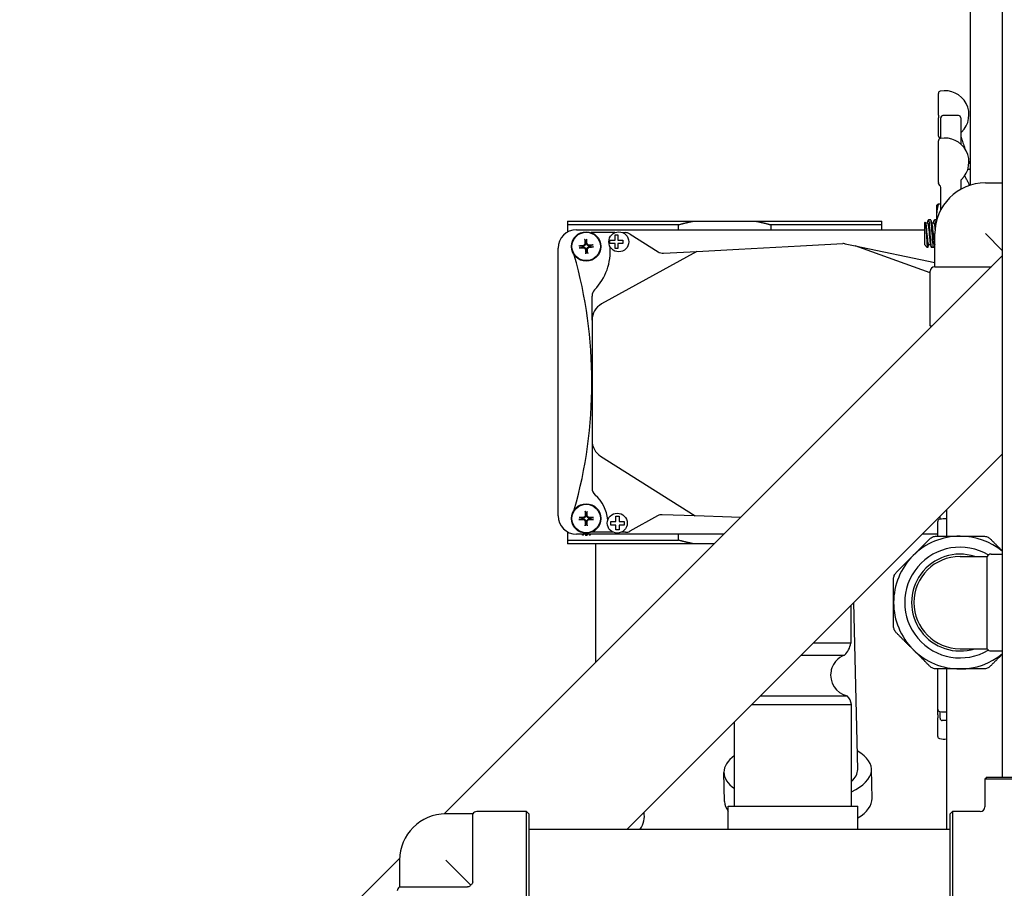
# Model space of a CAD drawing. Header units: inches. Extents: x 18 to 846, y -44 to 561.
# Tile 314 of 637: x 327 to 341, y 486 to 498. Entities that reach past the tile are written whole.
import ezdxf

# ---------------------------------------------------------------- set-up
doc = ezdxf.new("R2010")
doc.units = ezdxf.units.IN
doc.header["$LTSCALE"] = 24
doc.header["$MEASUREMENT"] = 0
doc.layers.add('Dimension (ANSI)', color=7, linetype='Continuous', lineweight=25)
doc.layers.add('Visible (ANSI)', color=7, linetype='Continuous', lineweight=30)
doc.styles.add('Note Text (ANSI)', font='tahoma.ttf')
doc.dimstyles.new('SB Fraction-16 (ANSI)', dxfattribs={"dimscale": 24, "dimtxt": 0.125, "dimasz": 0.098425, "dimexe": 0.125, "dimexo": 0.0625, "dimgap": 0.031496, "dimtad": 0, "dimtih": 1, "dimtoh": 1, "dimdec": 4, "dimrnd": 1e-08, "dimzin": 0, "dimdsep": 46, "dimlunit": 5, "dimtxsty": 'Note Text (ANSI)', "dimcen": 0.09, "dimdle": 0.393701, "dimclrd": 256, "dimclre": 256, "dimclrt": 256, "dimadec": 0, "dimazin": 3, "dimtfac": 0.96, "dimtofl": 0, "dimtmove": 0, "dimatfit": 3, "dimfxl": 1, "dimfrac": 2, "dimtolj": 1, "dimtzin": 12, "dimlwd": -1, "dimlwe": -1, "dimarcsym": 0})

# ---------------------------------------------------------------- blocks, each defined once
blk = doc.blocks.new('*D18')
at = {"layer": 'Defpoints', "color": 0, "transparency": 16777216}
for p in [(349.678, 522.087), (260.86, 408.087), (349.678, 408.087)]:
    blk.add_point(p, dxfattribs=at)
at = {"layer": 'Dimension (ANSI)', "transparency": 16777216}
for p, q in [((348.178, 522.087), (257.86, 522.087)), ((260.86, 519.724), (260.86, 464.348)), ((260.86, 410.449), (260.86, 459.826)), ((348.178, 408.087), (257.86, 408.087))]:
    blk.add_line(p, q, dxfattribs=at)
for points in [[(260.466, 519.724), (261.253, 519.724), (260.86, 522.087)], [(260.466, 410.449), (261.253, 410.449), (260.86, 408.087)]]:
    blk.add_solid(points, dxfattribs=at)
at = {"layer": 'Dimension (ANSI)', "transparency": 16777216, "insert": (257.76, 463.592), "char_height": 3, "attachment_point": 1, "style": 'Note Text (ANSI)'}
blk.add_mtext('\\A1;114', dxfattribs=at)

msp = doc.modelspace()

# ---------------------------------------------------------------- linework, layer by layer
at = {"layer": 'Visible (ANSI)'}
for p, q in [((340.58939, 508.01595), (340.58939, 487.40118)), ((340.15189, 498.64094), (340.15189, 495.42059)), ((339.72314, 496.3736), (339.72314, 496.66645)), ((339.72314, 496.3736), (339.72314, 496.33503)), ((339.72314, 496.08806), (339.72314, 496.33503)), ((339.75439, 496.0565), (339.75439, 496.33469)), ((339.99564, 496.36594), (339.78564, 496.36594)), ((340.02689, 496.33469), (340.02689, 495.98168)), ((339.72314, 495.46162), (339.72314, 496.02467)), ((340.12366, 495.64094), (340.14564, 495.64094)), ((339.72314, 495.46162), (339.72314, 495.45017)), ((339.72314, 495.44629), (339.72314, 495.45017)), ((339.75439, 495.08781), (339.75439, 495.39676)), ((340.02689, 495.4788), (340.02689, 495.3663)), ((340.36189, 495.45344), (340.58939, 495.45344)), ((339.69826, 495.14094), (339.70061, 495.14598)), ((339.69826, 495.14094), (339.69826, 495.00367)), ((339.72531, 495.17111), (339.75439, 495.17111)), ((339.69826, 495.00367), (339.69826, 494.94555)), ((334.69622, 494.93651), (336.41276, 494.93651)), ((336.20143, 494.88651), (334.69622, 494.88651)), ((334.69622, 494.88651), (334.69622, 494.78616)), ((336.20143, 494.81858), (336.20143, 494.88651)), ((336.41276, 494.93651), (337.2401, 494.93651)), ((337.2401, 494.93651), (338.95663, 494.93651)), ((338.95663, 494.88651), (337.45143, 494.88651)), ((337.45143, 494.88651), (337.45143, 494.81858)), ((338.95663, 494.81858), (338.95663, 494.88651)), ((339.53576, 494.9129), (339.54395, 494.92177)), ((339.53576, 494.9129), (339.53576, 494.61902)), ((339.54877, 494.91178), (339.57743, 494.91178)), ((339.6191, 494.95344), (339.58821, 494.95344)), ((339.6321, 494.91178), (339.66076, 494.91178)), ((339.69826, 494.95344), (339.67154, 494.95344)), ((334.81936, 494.81858), (339.53576, 494.81858)), ((335.34167, 494.78026), (335.01958, 494.78026)), ((335.34501, 494.7496), (335.38026, 494.7496)), ((335.34501, 494.71318), (335.34501, 494.7496)), ((335.34501, 494.6772), (335.34501, 494.71318)), ((335.38026, 494.7496), (335.38026, 494.72923)), ((335.38026, 494.72923), (335.38026, 494.6772)), ((335.44365, 494.78026), (335.47824, 494.78026)), ((335.54502, 494.76093), (335.92529, 494.52058)), ((339.67439, 494.31844), (339.67439, 494.76594)), ((340.36189, 494.76594), (340.58939, 494.53844)), ((334.56936, 490.94358), (334.56936, 494.56858)), ((334.9034, 494.59425), (334.89883, 494.59419)), ((334.89968, 494.58323), (334.90421, 494.58388)), ((334.9419, 494.64451), (334.94255, 494.63999)), ((334.95291, 494.64079), (334.95286, 494.64537)), ((335.00318, 494.60229), (334.99865, 494.60164)), ((334.99946, 494.59128), (335.00403, 494.59133)), ((335.26946, 494.63439), (335.26946, 494.6772)), ((335.26946, 494.6772), (335.32094, 494.6772)), ((335.32062, 494.63439), (335.26946, 494.63439)), ((335.34501, 494.63439), (335.32062, 494.63439)), ((335.32094, 494.6772), (335.34501, 494.6772)), ((335.34501, 494.59735), (335.34501, 494.63439)), ((335.34501, 494.56262), (335.34501, 494.59735)), ((335.38026, 494.56262), (335.34501, 494.56262)), ((335.38026, 494.6772), (335.44715, 494.6772)), ((335.38026, 494.63439), (335.38026, 494.58129)), ((335.44715, 494.63439), (335.38026, 494.63439)), ((335.38026, 494.58129), (335.38026, 494.56262)), ((335.44715, 494.6772), (335.44715, 494.63439)), ((337.02078, 494.55591), (337.85652, 494.60046)), ((337.85652, 494.60046), (338.42862, 494.63096)), ((338.4606, 494.62855), (338.59536, 494.60066)), ((338.59536, 494.60066), (339.67439, 494.37734)), ((339.61189, 494.23544), (338.59536, 494.60066)), ((339.53617, 494.61855), (339.57323, 494.57844)), ((339.57323, 494.57844), (339.57323, 494.58778)), ((339.57743, 494.57844), (339.57323, 494.57844)), ((339.5882, 494.62011), (339.61687, 494.62011)), ((339.66076, 494.57844), (339.62987, 494.57844)), ((339.67154, 494.62011), (339.67439, 494.62011)), ((333.02572, 486.90078), (340.58939, 494.46445)), ((334.94994, 494.54474), (334.95, 494.54016)), ((334.96096, 494.54101), (334.96031, 494.54554)), ((336.449, 494.52543), (335.15982, 493.81261)), ((335.99873, 494.50142), (336.449, 494.52543)), ((336.449, 494.52543), (337.02078, 494.55591)), ((339.67439, 494.31844), (340.44338, 494.31844)), ((339.61189, 493.51594), (339.61189, 494.25594)), ((335.03079, 493.59383), (335.03079, 493.9197)), ((335.03079, 493.59383), (335.03079, 491.96168)), ((339.61189, 493.51594), (339.64088, 493.51594)), ((339.62639, 493.50144), (339.61189, 493.51594)), ((335.03079, 491.96168), (335.03079, 491.31646)), ((335.50813, 486.69618), (340.58939, 491.77744)), ((335.14722, 491.75035), (336.42724, 490.94133)), ((339.83689, 490.66594), (339.83689, 491.02494)), ((334.899, 490.90046), (334.90357, 490.90068)), ((334.90376, 490.91107), (334.8992, 490.91145)), ((334.94537, 490.85735), (334.94499, 490.85279)), ((334.94688, 490.95744), (334.94709, 490.95287)), ((334.95598, 490.85259), (334.95577, 490.85716)), ((334.95749, 490.95268), (334.95787, 490.95724)), ((334.9991, 490.89896), (335.00366, 490.89857)), ((335.00385, 490.90957), (334.99928, 490.90935)), ((335.28333, 490.86559), (335.30071, 490.86559)), ((335.28333, 490.81622), (335.28333, 490.86559)), ((335.30071, 490.86559), (335.35303, 490.86559)), ((335.35303, 490.93878), (335.39729, 490.93878)), ((335.35303, 490.91529), (335.35303, 490.93878)), ((335.35303, 490.86559), (335.35303, 490.91529)), ((335.39729, 490.93878), (335.39729, 490.91342)), ((335.39729, 490.91342), (335.39729, 490.86559)), ((335.39729, 490.86559), (335.44359, 490.86559)), ((335.44359, 490.86559), (335.46793, 490.86559)), ((335.46793, 490.86559), (335.46793, 490.81622)), ((335.91825, 490.94105), (335.54266, 490.73337)), ((336.42724, 490.94133), (335.98302, 490.95658)), ((336.92204, 490.92435), (336.42724, 490.94133)), ((337.04507, 490.92013), (336.92204, 490.92435)), ((339.71439, 490.66594), (339.71439, 490.86371)), ((339.74564, 490.89554), (339.74564, 490.93369)), ((334.69622, 490.72601), (334.69622, 490.61151)), ((336.81853, 490.69358), (334.81936, 490.69358)), ((334.89224, 490.69358), (334.89342, 490.68762)), ((334.91341, 490.68325), (334.9209, 490.69358)), ((334.93725, 490.69358), (334.94325, 490.68016)), ((334.96371, 490.68035), (334.96934, 490.69358)), ((334.98627, 490.69358), (334.99349, 490.68398)), ((335.0134, 490.68871), (335.01427, 490.69358)), ((335.32116, 490.71776), (335.02026, 490.71776)), ((335.302, 490.81622), (335.28333, 490.81622)), ((335.35303, 490.81622), (335.302, 490.81622)), ((335.35303, 490.77024), (335.35303, 490.81622)), ((335.35303, 490.74984), (335.35303, 490.77024)), ((335.39729, 490.74984), (335.35303, 490.74984)), ((335.4423, 490.81622), (335.39729, 490.81622)), ((335.39729, 490.81622), (335.39729, 490.7721)), ((335.39729, 490.7721), (335.39729, 490.74984)), ((335.48217, 490.71776), (335.42314, 490.71776)), ((335.46793, 490.81622), (335.4423, 490.81622)), ((336.20143, 490.61151), (336.20143, 490.69358)), ((339.71439, 490.69358), (339.50553, 490.69358)), ((334.69622, 490.61151), (336.20143, 490.61151)), ((336.41276, 490.56151), (334.69622, 490.56151)), ((335.07643, 490.56151), (335.07643, 488.95149)), ((336.68645, 490.56151), (336.41276, 490.56151)), ((340.01689, 490.39094), (340.38226, 490.39094)), ((340.38226, 489.14094), (340.38226, 490.39094)), ((340.43639, 490.42219), (340.58939, 490.42219)), ((338.62995, 487.50226), (338.57901, 489.76707)), ((338.53493, 489.72298), (338.53493, 489.2147)), ((338.53493, 489.2147), (338.02665, 489.2147)), ((340.01689, 489.14094), (340.38226, 489.14094)), ((340.43639, 489.10969), (340.58939, 489.10969)), ((337.86693, 489.05499), (338.45127, 489.05499)), ((339.71439, 488.32045), (339.71439, 488.86594)), ((339.83689, 486.69618), (339.83689, 488.86594)), ((337.31143, 488.49948), (338.48774, 488.49948)), ((337.19415, 488.3822), (338.54443, 488.3822)), ((338.54443, 487.0072), (338.54443, 488.3822)), ((339.71439, 488.24273), (339.71439, 488.32045)), ((339.71439, 488.24273), (339.71439, 488.20448)), ((339.71439, 487.9527), (339.71439, 488.20448)), ((339.74564, 488.19719), (339.74564, 488.28862)), ((339.83689, 488.16594), (339.77689, 488.16594)), ((336.96243, 487.0072), (336.96243, 488.15048)), ((338.82627, 487.11218), (338.8174, 487.50648)), ((336.82678, 487.06721), (336.81791, 487.46151)), ((340.38439, 487.40118), (340.35314, 487.36993)), ((341.66564, 487.36993), (340.35314, 487.36993)), ((340.35314, 487.36993), (340.35314, 486.99493)), ((340.38439, 487.40118), (341.63439, 487.40118)), ((336.87593, 487.0072), (338.63093, 487.0072)), ((336.87593, 486.69618), (336.87593, 487.0072)), ((338.63093, 486.69618), (338.63093, 487.0072)), ((333.4135, 486.90118), (333.04813, 486.90118)), ((333.4135, 485.97976), (333.4135, 486.90118)), ((334.14188, 486.93243), (333.46763, 486.93243)), ((334.14188, 485.61993), (334.14188, 486.93243)), ((334.17313, 486.90118), (334.14188, 486.93243)), ((334.17313, 486.90118), (334.17313, 485.65118)), ((339.88439, 486.90118), (339.91564, 486.93243)), ((339.88439, 485.65118), (339.88439, 486.90118)), ((339.91564, 486.93243), (339.91564, 485.61993)), ((340.29064, 486.93243), (339.91564, 486.93243)), ((334.17313, 486.69618), (339.88439, 486.69618)), ((328.99469, 482.86974), (332.42353, 486.29859)), ((332.42313, 486.27618), (332.42313, 485.91081)), ((333.38751, 485.9368), (333.04813, 486.27618)), ((332.42313, 485.91081), (333.34455, 485.91081))]:
    msp.add_line(p, q, dxfattribs=at)
for centre, radius in [((334.95143, 494.59276), 0.1995), ((334.95143, 494.59276), 0.19267), ((335.39266, 494.65526), 0.135), ((334.95143, 490.90501), 0.1995), ((334.95143, 490.90501), 0.19267), ((335.37215, 490.84276), 0.135)]:
    msp.add_circle(centre, radius, dxfattribs=at)
for centre, radius, start, end in [((339.75439, 496.66645), 0.03125, 101.536959, 180), ((339.81314, 496.37863), 0.325, 313.449842, 101.536959), ((339.78564, 496.33469), 0.03125, 90, 180), ((339.99564, 496.33469), 0.03125, 0, 90), ((339.75439, 496.08806), 0.03125, 180, 240), ((339.75439, 496.02467), 0.03125, 101.536959, 180), ((339.72314, 496.03394), 0.03125, 42.056698, 60), ((339.81314, 495.73686), 0.325, 313.449842, 101.536959), ((340.05814, 496.12), 0.03125, 133.449842, 180), ((340.14564, 495.60969), 0.03125, 78.463041, 90), ((340.05814, 495.47823), 0.03125, 133.449842, 180), ((340.36189, 494.76594), 0.6875, 90, 180), ((339.75439, 495.44629), 0.03125, 180, 240), ((339.72314, 495.39216), 0.03125, 0, 60), ((334.81936, 494.56858), 0.25, 90, 180), ((335.47824, 494.65526), 0.125, 57.705708, 90), ((334.95143, 494.59276), 0.05262, 178.443172, 190.435815), ((334.95143, 494.59276), 0.05262, 88.443172, 100.435815), ((334.95143, 494.59276), 0.05262, 358.443172, 10.435815), ((334.53006, 494.52712), 0.74706, 315.850471, 4.829668), ((328.67306, 492.74844), 6.35616, 344.248423, 15.765119), ((334.95143, 494.59276), 0.05262, 268.443172, 280.435815), ((335.99208, 494.62625), 0.125, 237.705708, 273.051563), ((339.67439, 494.25594), 0.0625, 90, 180), ((335.15579, 493.9197), 0.125, 135.850471, 180), ((335.28079, 493.59383), 0.25, 118.939308, 180), ((335.28079, 491.96168), 0.25, 180, 237.705708), ((335.15579, 491.31646), 0.125, 180, 228.648384), ((334.73448, 490.83776), 0.51269, 5.560313, 48.648384), ((334.81936, 490.94358), 0.25, 180, 270), ((334.95143, 490.90501), 0.05262, 172.971296, 184.96394), ((334.95143, 490.90501), 0.05262, 262.971296, 274.96394), ((334.95143, 490.90501), 0.05262, 82.971296, 94.96394), ((334.95143, 490.90501), 0.05262, 352.971296, 4.96394), ((335.97873, 490.83165), 0.125, 88.034232, 118.939308), ((339.74564, 490.86371), 0.03125, 101.536959, 180), ((339.80439, 490.57589), 0.325, 84.260829, 101.536959), ((335.48217, 490.84276), 0.125, 270, 298.939308), ((334.95143, 490.90501), 0.225, 255.060361, 260.272397), ((334.95143, 490.90501), 0.225, 267.917504, 273.129539), ((334.95143, 490.90501), 0.225, 280.774647, 285.986682), ((340.01689, 489.76594), 0.9, 90, 135), ((340.01689, 489.76594), 0.9, 50.497621, 90), ((340.01689, 489.76594), 0.75, 59.268041, 300.731959), ((340.01689, 489.76594), 0.9, 135, 180), ((340.01689, 489.76594), 0.65625, 72.24721, 287.75279), ((340.01689, 489.76594), 0.625, 90, 270), ((340.43639, 490.35969), 0.0625, 90, 150), ((340.01689, 489.76594), 0.9, 180, 225), ((338.27973, 489.24661), 0.25719, 311.835096, 352.872203), ((340.01689, 489.76594), 0.9, 225, 270), ((340.43639, 489.17219), 0.0625, 210, 270), ((338.55521, 488.78286), 0.2913, 110.904405, 138.726028), ((340.01689, 489.76594), 0.9, 270, 309.502379), ((338.55521, 488.78286), 0.2913, 168.626957, 256.608024), ((338.36468, 488.36765), 0.18034, 4.625534, 46.968745), ((339.74564, 488.32045), 0.03125, 180, 258.463041), ((339.80439, 488.60827), 0.325, 258.463041, 275.739171), ((339.77689, 488.19719), 0.03125, 180, 270), ((339.74564, 487.9527), 0.03125, 180, 258.463041), ((339.80439, 488.24051), 0.325, 258.463041, 275.739171), ((340.29064, 486.99493), 0.0625, 270, 0), ((333.04813, 486.27618), 0.625, 90, 180), ((333.46763, 486.86993), 0.0625, 90, 150), ((335.41439, 486.87637), 0.325, 326.328209, 8.416009), ((332.45438, 485.85668), 0.0625, 120, 180)]:
    msp.add_arc(centre, radius, start, end, dxfattribs=at)
for centre, major_axis, ratio, start_param, end_param in [((334.95291, 494.56758), (-0.43362, -0.02542), 0.08715574, 4.8227929, 4.93917729), ((334.949, 494.61788), (0.43235, 0.04181), 0.08715574, 4.48560067, 4.60198506), ((334.97654, 494.59519), (0.04181, -0.43235), 0.08715574, 4.48560067, 4.60198506), ((334.92624, 494.59129), (-0.02542, 0.43362), 0.08715574, 4.8227929, 4.93917729), ((334.95386, 494.56765), (-0.43235, -0.04181), 0.08715574, 4.48560067, 4.60198506), ((334.94995, 494.61795), (0.43362, 0.02542), 0.08715574, 4.8227929, 4.93917729), ((334.97661, 494.59424), (0.02542, -0.43362), 0.08715574, 4.8227929, 4.93917729), ((334.92632, 494.59033), (-0.04181, 0.43235), 0.08715574, 4.48560067, 4.60198506), ((334.97666, 490.90504), (0.0004, -0.43436), 0.08715574, 4.48560067, 4.60198506), ((334.92622, 490.90594), (0.01604, 0.43407), 0.08715574, 4.8227929, 4.93917729), ((334.95141, 490.93024), (0.43436, 0.0004), 0.08715574, 4.48560067, 4.60198506), ((334.9505, 490.8798), (-0.43407, 0.01604), 0.08715574, 4.8227929, 4.93917729), ((334.97664, 490.90408), (-0.01604, -0.43407), 0.08715574, 4.8227929, 4.93917729), ((334.9262, 490.90499), (-0.0004, 0.43436), 0.08715574, 4.48560067, 4.60198506), ((334.95236, 490.93023), (0.43407, -0.01604), 0.08715574, 4.8227929, 4.93917729), ((334.95145, 490.87978), (-0.43436, -0.0004), 0.08715574, 4.48560067, 4.60198506), ((337.81765, 487.484), (-0.99975, -0.02248), 0.43282007, 5.72898046, 6.81792223), ((337.81765, 487.484), (0.99975, 0.02248), 0.43282007, 5.51648643, 6.9055538), ((337.81765, 487.484), (0.81229, 0.01827), 0.43282007, 5.81035863, 6.28318531), ((337.82652, 487.0897), (0.99975, 0.02248), 0.43282007, 5.63760885, 6.28318531), ((337.82652, 487.0897), (-0.99975, -0.02248), 0.43282007, 0, 0.30528995), ((337.83096, 486.89255), (0.81229, 0.01827), 0.43282007, 6.0987803, 6.10358179)]:
    msp.add_ellipse(centre, major_axis=major_axis, ratio=ratio, start_param=start_param, end_param=end_param, dxfattribs=at)
for points, knots in [([(340.02689, 496.09124), (340.02689, 496.09116), (340.02689, 496.09108), (340.02689, 496.09093), (340.02689, 496.09086), (340.02689, 496.09078), (340.02689, 496.09078), (340.02689, 496.09077), (340.02689, 496.09077), (340.02689, 496.09076), (340.02689, 496.09076), (340.02689, 496.09072), (340.02689, 496.0907), (340.02689, 496.09046), (340.02689, 496.09029), (340.02689, 496.08988), (340.02689, 496.08965), (340.02689, 496.08844), (340.02689, 496.08748), (340.02691, 496.08605), (340.02691, 496.08567), (340.02692, 496.08508), (340.02692, 496.08491), (340.02693, 496.08458), (340.02694, 496.08442), (340.02694, 496.08415), (340.02695, 496.08405), (340.02695, 496.08389), (340.02695, 496.08384), (340.02696, 496.08374), (340.02696, 496.08369), (340.02696, 496.08359), (340.02697, 496.08355), (340.02697, 496.08346), (340.02697, 496.08343), (340.02698, 496.08334), (340.02698, 496.08329), (340.02699, 496.0831), (340.027, 496.08302), (340.02701, 496.08286), (340.02701, 496.08281), (340.02703, 496.08267), (340.02702, 496.08272), (340.02703, 496.08267), (340.02704, 496.08262), (340.0271, 496.08237), (340.02713, 496.08226), (340.02722, 496.08196), (340.02727, 496.0818), (340.02742, 496.08138), (340.02752, 496.08109), (340.03037, 496.07381), (340.03327, 496.06683), (340.03791, 496.05374), (340.03974, 496.04839), (340.04281, 496.03922), (340.04404, 496.03549), (340.04527, 496.03176)], [0, 0, 0, 0, 0.000580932, 0.000580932, 0.00115142, 0.00115142, 0.001175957, 0.001175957, 0.001200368, 0.001200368, 0.001249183, 0.001249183, 0.001517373, 0.001517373, 0.004165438, 0.004165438, 0.007694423, 0.007694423, 0.022591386, 0.022591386, 0.027722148, 0.027722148, 0.029654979, 0.029654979, 0.031232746, 0.031232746, 0.032025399, 0.032025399, 0.032418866, 0.032418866, 0.032813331, 0.032813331, 0.033206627, 0.033206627, 0.033598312, 0.033598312, 0.034243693, 0.034243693, 0.036673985, 0.036673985, 0.040712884, 0.040712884, 0.054808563, 0.054808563, 0.064961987, 0.064961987, 0.069943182, 0.069943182, 0.073386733, 0.073386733, 0.076996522, 0.076996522, 0.153401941, 0.153401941, 0.200394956, 0.200394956, 0.231590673, 0.231590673, 0.231590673, 0.231590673]), ([(340.04527, 496.03176), (340.05294, 496.00843), (340.06061, 495.9851), (340.07298, 495.94748), (340.07767, 495.93319), (340.08237, 495.9189)], [0.647788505, 0.647788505, 0.647788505, 0.647788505, 0.842765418, 0.842765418, 0.962170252, 0.962170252, 0.962170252, 0.962170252]), ([(340.15033, 495.42008), (340.14521, 495.42949), (340.1401, 495.43889), (340.12732, 495.46235), (340.11967, 495.4764), (340.10435, 495.5045), (340.09669, 495.51855), (340.08579, 495.53853), (340.08255, 495.54446), (340.07932, 495.55038)], [0.704396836, 0.704396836, 0.704396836, 0.704396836, 0.834854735, 0.834854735, 1.029831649, 1.029831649, 1.224808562, 1.224808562, 1.307080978, 1.307080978, 1.307080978, 1.307080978]), ([(340.0269, 495.45862), (340.0269, 495.45862), (340.0269, 495.45859), (340.0269, 495.45842), (340.02689, 495.45817), (340.02689, 495.45741), (340.02689, 495.45685), (340.02689, 495.45597), (340.02689, 495.45565), (340.02689, 495.4551), (340.02689, 495.45486), (340.02689, 495.45455), (340.02689, 495.45446), (340.02689, 495.45431), (340.02689, 495.45424), (340.02689, 495.45419), (340.02689, 495.45418), (340.02689, 495.45418), (340.02689, 495.45418), (340.02689, 495.45418)], [0.2757128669, 0.2757128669, 0.2757128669, 0.2757128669, 0.2765682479, 0.2765682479, 0.2800026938, 0.2800026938, 0.2867652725, 0.2867652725, 0.2905133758, 0.2905133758, 0.2933244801, 0.2933244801, 0.2943787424, 0.2943787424, 0.2952240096, 0.2952240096, 0.2953298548, 0.2953298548, 0.2953657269, 0.2953657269, 0.2953657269, 0.2953657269]), ([(339.54395, 494.92177), (339.54432, 494.92216), (339.54468, 494.92226), (339.54641, 494.92137), (339.54774, 494.91657), (339.55043, 494.89928), (339.55177, 494.88676), (339.55446, 494.85538), (339.55579, 494.83667), (339.55848, 494.79533), (339.55982, 494.77301), (339.56251, 494.72761), (339.56384, 494.70497), (339.56653, 494.66235), (339.56787, 494.64287), (339.57056, 494.60979), (339.57189, 494.59666), (339.57323, 494.58778)], [-1.24273033, -1.24273033, -1.24273033, -1.24273033, -1.20046703, -1.20046703, -1.04166935, -1.04166935, -0.8786368, -0.8786368, -0.71137076, -0.71137076, -0.53987265, -0.53987265, -0.36414387, -0.36414387, -0.18418584, -0.18418584, 0, 0, 0, 0]), ([(339.55102, 494.90341), (339.55448, 494.89058), (339.55794, 494.86368), (339.5614, 494.82946), (339.56567, 494.78715), (339.56994, 494.73484), (339.57422, 494.69397), (339.57849, 494.65312), (339.58276, 494.62484), (339.58703, 494.62068), (339.58742, 494.6203), (339.58781, 494.62012), (339.5882, 494.62014)], [6.62133897, 6.62133897, 6.62133897, 6.62133897, 7.40337448, 7.40337448, 7.40337448, 8.37013981, 8.37013981, 8.37013981, 9.33621169, 9.33621169, 9.33621169, 9.42477796, 9.42477796, 9.42477796, 9.42477796]), ([(339.57743, 494.9116), (339.58063, 494.91136), (339.58383, 494.8985), (339.58704, 494.87517), (339.59131, 494.84405), (339.59558, 494.79516), (339.59985, 494.74853), (339.60412, 494.7019), (339.60839, 494.65882), (339.61266, 494.63693), (339.61331, 494.6336), (339.61396, 494.63078), (339.61461, 494.62846)], [6.28318531, 6.28318531, 6.28318531, 6.28318531, 7.00744965, 7.00744965, 7.00744965, 7.97366658, 7.97366658, 7.97366658, 8.93978051, 8.93978051, 8.93978051, 9.0866243, 9.0866243, 9.0866243, 9.0866243]), ([(339.58466, 494.94679), (339.58486, 494.94754), (339.58506, 494.94823), (339.58526, 494.94885), (339.58928, 494.96133), (339.59329, 494.94698), (339.5973, 494.91107), (339.6013, 494.87524), (339.60531, 494.8187), (339.60931, 494.76211), (339.61332, 494.70541), (339.61733, 494.64989), (339.62134, 494.61589), (339.62419, 494.59179), (339.62703, 494.57887), (339.62987, 494.57866)], [6.01620114, 6.01620114, 6.01620114, 6.01620114, 6.06133202, 6.06133202, 6.06133202, 6.96880597, 6.96880597, 6.96880597, 7.87445078, 7.87445078, 7.87445078, 8.78174255, 8.78174255, 8.78174255, 9.42477796, 9.42477796, 9.42477796, 9.42477796]), ([(339.6643, 494.58531), (339.66313, 494.58085), (339.66196, 494.57848), (339.66079, 494.57844), (339.65674, 494.57833), (339.65269, 494.6061), (339.64864, 494.65143), (339.64461, 494.69655), (339.64058, 494.75804), (339.63655, 494.81319), (339.63254, 494.86813), (339.62852, 494.91556), (339.6245, 494.93807), (339.6227, 494.94818), (339.6209, 494.95316), (339.6191, 494.95313)], [-15.97494743, -15.97494743, -15.97494743, -15.97494743, -15.71001603, -15.71001603, -15.71001603, -14.79418435, -14.79418435, -14.79418435, -13.88243975, -13.88243975, -13.88243975, -12.97412812, -12.97412812, -12.97412812, -12.56637061, -12.56637061, -12.56637061, -12.56637061]), ([(339.63436, 494.90329), (339.63566, 494.89862), (339.63696, 494.892), (339.63827, 494.88351), (339.64254, 494.85574), (339.64681, 494.8088), (339.65107, 494.76188), (339.65534, 494.71496), (339.65961, 494.66937), (339.66388, 494.64375), (339.66643, 494.62843), (339.66899, 494.62051), (339.67154, 494.62041)], [12.90452427, 12.90452427, 12.90452427, 12.90452427, 13.19948684, 13.19948684, 13.19948684, 14.16505616, 14.16505616, 14.16505616, 15.13052715, 15.13052715, 15.13052715, 15.70796327, 15.70796327, 15.70796327, 15.70796327]), ([(339.66076, 494.9116), (339.66181, 494.91168), (339.66286, 494.91041), (339.6639, 494.90771), (339.66811, 494.89684), (339.67233, 494.86318), (339.67654, 494.82025)], [12.56637061, 12.56637061, 12.56637061, 12.56637061, 12.80322089, 12.80322089, 12.80322089, 13.7555878, 13.7555878, 13.7555878, 13.7555878]), ([(339.668, 494.94675), (339.66849, 494.9486), (339.66898, 494.95008), (339.66947, 494.95116), (339.67347, 494.95998), (339.67748, 494.94173), (339.68149, 494.90307), (339.68225, 494.89574), (339.68301, 494.8877), (339.68377, 494.87911)], [12.29938645, 12.29938645, 12.29938645, 12.29938645, 12.41001289, 12.41001289, 12.41001289, 13.31685931, 13.31685931, 13.31685931, 13.48887022, 13.48887022, 13.48887022, 13.48887022]), ([(334.85325, 494.59869), (334.85369, 494.59872), (334.85415, 494.59875), (334.85529, 494.59882), (334.85614, 494.59885), (334.85746, 494.59888), (334.85818, 494.59888), (334.8591, 494.59886), (334.85949, 494.59883), (334.85977, 494.5988)], [0.0188216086, 0.0188216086, 0.0188216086, 0.0188216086, 0.0220028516, 0.0220028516, 0.0275009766, 0.0275009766, 0.0329596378, 0.0329596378, 0.0374055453, 0.0374055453, 0.0374055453, 0.0374055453]), ([(334.8618, 494.57265), (334.86153, 494.57258), (334.86114, 494.57249), (334.86024, 494.57232), (334.85953, 494.57221), (334.85822, 494.57204), (334.85737, 494.57194), (334.85624, 494.57183), (334.85578, 494.57179), (334.85534, 494.57176)], [0.0503256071, 0.0503256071, 0.0503256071, 0.0503256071, 0.0547715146, 0.0547715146, 0.0602301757, 0.0602301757, 0.0657283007, 0.0657283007, 0.0689095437, 0.0689095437, 0.0689095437, 0.0689095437]), ([(334.93448, 494.63921), (334.93485, 494.63502), (334.93441, 494.63047), (334.93176, 494.62191), (334.92954, 494.6179), (334.92416, 494.61137), (334.92065, 494.60843), (334.91276, 494.60419), (334.90837, 494.60289), (334.90378, 494.6024), (334.90335, 494.60237), (334.90293, 494.60234)], [0, 0, 0, 0, 0.032210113, 0.032210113, 0.064420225, 0.064420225, 0.096608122, 0.096608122, 0.128796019, 0.128796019, 0.132032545, 0.132032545, 0.132032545, 0.132032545]), ([(334.94255, 494.63999), (334.94327, 494.63492), (334.94307, 494.62946), (334.94109, 494.62134), (334.94006, 494.6185), (334.93734, 494.61307), (334.93565, 494.61048), (334.93149, 494.60562), (334.92919, 494.60355), (334.92424, 494.60002), (334.9216, 494.59857), (334.91388, 494.59536), (334.90852, 494.59432), (334.9034, 494.59425)], [-0.189795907, -0.189795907, -0.189795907, -0.189795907, -0.146123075, -0.146123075, -0.121769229, -0.121769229, -0.097415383, -0.097415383, -0.073061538, -0.073061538, -0.048707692, -0.048707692, -0.00503486, -0.00503486, -0.00503486, -0.00503486]), ([(334.90421, 494.58388), (334.90928, 494.5846), (334.91473, 494.58441), (334.92285, 494.58242), (334.92569, 494.58139), (334.93112, 494.57868), (334.93372, 494.57698), (334.93857, 494.57283), (334.94064, 494.57052), (334.94417, 494.56558), (334.94562, 494.56293), (334.94884, 494.55521), (334.94987, 494.54986), (334.94994, 494.54474)], [-0.189795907, -0.189795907, -0.189795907, -0.189795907, -0.146123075, -0.146123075, -0.121769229, -0.121769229, -0.097415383, -0.097415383, -0.073061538, -0.073061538, -0.048707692, -0.048707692, -0.00503486, -0.00503486, -0.00503486, -0.00503486]), ([(334.90499, 494.57582), (334.90917, 494.57618), (334.91372, 494.57575), (334.92228, 494.57309), (334.9263, 494.57087), (334.93282, 494.56549), (334.93576, 494.56198), (334.94, 494.55409), (334.9413, 494.54971), (334.94179, 494.54511), (334.94182, 494.54469), (334.94185, 494.54426)], [0, 0, 0, 0, 0.032210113, 0.032210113, 0.064420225, 0.064420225, 0.096608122, 0.096608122, 0.128796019, 0.128796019, 0.132032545, 0.132032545, 0.132032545, 0.132032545]), ([(334.93132, 494.68239), (334.93124, 494.68266), (334.93116, 494.68305), (334.93099, 494.68395), (334.93088, 494.68466), (334.9307, 494.68597), (334.93061, 494.68682), (334.9305, 494.68795), (334.93046, 494.68841), (334.93042, 494.68885)], [0.0503256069, 0.0503256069, 0.0503256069, 0.0503256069, 0.0547715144, 0.0547715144, 0.0602301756, 0.0602301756, 0.0657283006, 0.0657283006, 0.0689095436, 0.0689095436, 0.0689095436, 0.0689095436]), ([(334.99865, 494.60164), (334.99358, 494.60092), (334.98813, 494.60112), (334.98, 494.6031), (334.97717, 494.60413), (334.97174, 494.60685), (334.96914, 494.60854), (334.96429, 494.6127), (334.96221, 494.61501), (334.95869, 494.61995), (334.95723, 494.62259), (334.95402, 494.63031), (334.95298, 494.63567), (334.95291, 494.64079)], [-0.189795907, -0.189795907, -0.189795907, -0.189795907, -0.146123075, -0.146123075, -0.121769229, -0.121769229, -0.097415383, -0.097415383, -0.073061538, -0.073061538, -0.048707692, -0.048707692, -0.00503486, -0.00503486, -0.00503486, -0.00503486]), ([(334.95735, 494.69094), (334.95739, 494.6905), (334.95742, 494.69004), (334.95748, 494.6889), (334.95752, 494.68806), (334.95755, 494.68673), (334.95755, 494.68601), (334.95752, 494.68509), (334.9575, 494.6847), (334.95747, 494.68442)], [0.0188216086, 0.0188216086, 0.0188216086, 0.0188216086, 0.0220028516, 0.0220028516, 0.0275009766, 0.0275009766, 0.0329596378, 0.0329596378, 0.0374055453, 0.0374055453, 0.0374055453, 0.0374055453]), ([(334.96031, 494.54554), (334.95959, 494.55061), (334.95979, 494.55606), (334.96177, 494.56419), (334.9628, 494.56702), (334.96552, 494.57245), (334.96721, 494.57505), (334.97137, 494.57991), (334.97367, 494.58198), (334.97861, 494.5855), (334.98126, 494.58696), (334.98898, 494.59017), (334.99434, 494.59121), (334.99946, 494.59128)], [-0.189795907, -0.189795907, -0.189795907, -0.189795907, -0.146123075, -0.146123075, -0.121769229, -0.121769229, -0.097415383, -0.097415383, -0.073061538, -0.073061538, -0.048707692, -0.048707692, -0.00503486, -0.00503486, -0.00503486, -0.00503486]), ([(334.99787, 494.60971), (334.99369, 494.60935), (334.98914, 494.60978), (334.98057, 494.61243), (334.97656, 494.61465), (334.97004, 494.62003), (334.9671, 494.62354), (334.96285, 494.63143), (334.96156, 494.63582), (334.96107, 494.64041), (334.96103, 494.64084), (334.961, 494.64126)], [0, 0, 0, 0, 0.032206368, 0.032206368, 0.064412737, 0.064412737, 0.096604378, 0.096604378, 0.128796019, 0.128796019, 0.132032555, 0.132032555, 0.132032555, 0.132032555]), ([(334.96838, 494.54632), (334.96801, 494.55051), (334.96845, 494.55506), (334.9711, 494.56362), (334.97332, 494.56763), (334.9787, 494.57415), (334.98221, 494.5771), (334.9901, 494.58134), (334.99448, 494.58263), (334.99908, 494.58312), (334.9995, 494.58316), (334.99993, 494.58319)], [0, 0, 0, 0, 0.032210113, 0.032210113, 0.064420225, 0.064420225, 0.096608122, 0.096608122, 0.128796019, 0.128796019, 0.132032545, 0.132032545, 0.132032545, 0.132032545]), ([(335.04106, 494.61287), (335.04133, 494.61295), (335.04171, 494.61303), (335.04262, 494.6132), (335.04332, 494.61331), (335.04464, 494.61349), (335.04548, 494.61359), (335.04662, 494.61369), (335.04708, 494.61373), (335.04752, 494.61377)], [0.0503256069, 0.0503256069, 0.0503256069, 0.0503256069, 0.0547715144, 0.0547715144, 0.0602301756, 0.0602301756, 0.0657283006, 0.0657283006, 0.0689095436, 0.0689095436, 0.0689095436, 0.0689095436]), ([(335.04961, 494.58684), (335.04917, 494.58681), (335.04871, 494.58677), (335.04757, 494.58671), (335.04672, 494.58667), (335.04539, 494.58664), (335.04468, 494.58664), (335.04376, 494.58667), (335.04337, 494.58669), (335.04309, 494.58673)], [0.0188216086, 0.0188216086, 0.0188216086, 0.0188216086, 0.0220028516, 0.0220028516, 0.0275009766, 0.0275009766, 0.0329596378, 0.0329596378, 0.0374055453, 0.0374055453, 0.0374055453, 0.0374055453]), ([(338.4606, 494.62855), (338.45742, 494.62921), (338.45429, 494.62972), (338.44349, 494.63111), (338.43601, 494.63136), (338.42862, 494.63096)], [1.1313586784, 1.1313586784, 1.1313586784, 1.1313586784, 1.1595279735, 1.1595279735, 1.2299706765, 1.2299706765, 1.2299706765, 1.2299706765]), ([(339.58097, 494.58536), (339.57942, 494.57953), (339.57788, 494.57728), (339.57633, 494.57908), (339.5753, 494.58029), (339.57426, 494.58322), (339.57323, 494.58778)], [-9.691762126, -9.691762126, -9.691762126, -9.691762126, -9.342110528, -9.342110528, -9.342110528, -9.107884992, -9.107884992, -9.107884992, -9.107884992]), ([(334.94551, 494.49458), (334.94547, 494.49503), (334.94544, 494.49548), (334.94537, 494.49662), (334.94534, 494.49747), (334.94531, 494.4988), (334.94531, 494.49951), (334.94534, 494.50043), (334.94536, 494.50082), (334.94539, 494.5011)], [0.0188216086, 0.0188216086, 0.0188216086, 0.0188216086, 0.0220028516, 0.0220028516, 0.0275009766, 0.0275009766, 0.0329596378, 0.0329596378, 0.0374055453, 0.0374055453, 0.0374055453, 0.0374055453]), ([(334.97154, 494.50313), (334.97162, 494.50286), (334.9717, 494.50248), (334.97187, 494.50158), (334.97198, 494.50087), (334.97215, 494.49955), (334.97225, 494.49871), (334.97236, 494.49757), (334.9724, 494.49712), (334.97243, 494.49667)], [0.0503256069, 0.0503256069, 0.0503256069, 0.0503256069, 0.0547715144, 0.0547715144, 0.0602301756, 0.0602301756, 0.0657283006, 0.0657283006, 0.0689095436, 0.0689095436, 0.0689095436, 0.0689095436]), ([(334.93996, 490.99615), (334.93991, 490.99643), (334.93986, 490.99682), (334.93978, 490.99773), (334.93974, 490.99845), (334.93969, 490.99978), (334.93967, 491.00062), (334.93967, 491.00176), (334.93967, 491.00222), (334.93968, 491.00267)], [0.0503256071, 0.0503256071, 0.0503256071, 0.0503256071, 0.0547715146, 0.0547715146, 0.0602301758, 0.0602301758, 0.0657283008, 0.0657283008, 0.0689095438, 0.0689095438, 0.0689095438, 0.0689095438]), ([(334.96669, 491.00218), (334.96668, 491.00174), (334.96667, 491.00128), (334.96662, 491.00014), (334.96658, 490.99929), (334.96648, 490.99797), (334.96641, 490.99725), (334.9663, 490.99634), (334.96624, 490.99595), (334.96618, 490.99568)], [0.0188216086, 0.0188216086, 0.0188216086, 0.0188216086, 0.0220028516, 0.0220028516, 0.0275009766, 0.0275009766, 0.0329596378, 0.0329596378, 0.0374055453, 0.0374055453, 0.0374055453, 0.0374055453]), ([(334.86029, 490.89354), (334.86001, 490.89349), (334.85962, 490.89344), (334.85871, 490.89336), (334.85799, 490.89332), (334.85667, 490.89327), (334.85582, 490.89325), (334.85468, 490.89325), (334.85422, 490.89326), (334.85377, 490.89327)], [0.0503256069, 0.0503256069, 0.0503256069, 0.0503256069, 0.0547715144, 0.0547715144, 0.0602301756, 0.0602301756, 0.0657283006, 0.0657283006, 0.0689095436, 0.0689095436, 0.0689095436, 0.0689095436]), ([(334.85426, 490.92027), (334.8547, 490.92026), (334.85516, 490.92025), (334.8563, 490.92021), (334.85715, 490.92016), (334.85848, 490.92007), (334.85919, 490.92), (334.8601, 490.91988), (334.86049, 490.91982), (334.86076, 490.91976)], [0.0188216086, 0.0188216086, 0.0188216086, 0.0188216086, 0.0220028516, 0.0220028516, 0.0275009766, 0.0275009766, 0.0329596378, 0.0329596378, 0.0374055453, 0.0374055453, 0.0374055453, 0.0374055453]), ([(334.90357, 490.90068), (334.90869, 490.90091), (334.9141, 490.90019), (334.922, 490.89745), (334.92472, 490.89615), (334.92987, 490.89293), (334.93229, 490.89099), (334.93673, 490.88639), (334.93857, 490.8839), (334.94161, 490.87864), (334.94281, 490.87587), (334.94527, 490.86788), (334.94579, 490.86245), (334.94537, 490.85735)], [-0.189795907, -0.189795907, -0.189795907, -0.189795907, -0.146123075, -0.146123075, -0.121769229, -0.121769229, -0.097415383, -0.097415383, -0.073061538, -0.073061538, -0.048707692, -0.048707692, -0.00503486, -0.00503486, -0.00503486, -0.00503486]), ([(334.90358, 490.89257), (334.90778, 490.89254), (334.91227, 490.89167), (334.92054, 490.88821), (334.92432, 490.88562), (334.9303, 490.87964), (334.9329, 490.87587), (334.93637, 490.86761), (334.93724, 490.86312), (334.93729, 490.8585), (334.93728, 490.85807), (334.93727, 490.85765)], [0, 0, 0, 0, 0.032210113, 0.032210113, 0.064420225, 0.064420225, 0.096608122, 0.096608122, 0.128796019, 0.128796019, 0.132032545, 0.132032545, 0.132032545, 0.132032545]), ([(334.94709, 490.95287), (334.94733, 490.94775), (334.94661, 490.94234), (334.94386, 490.93444), (334.94257, 490.93172), (334.93934, 490.92657), (334.93741, 490.92415), (334.93281, 490.91971), (334.93032, 490.91787), (334.92506, 490.91483), (334.92229, 490.91364), (334.9143, 490.91117), (334.90887, 490.91065), (334.90376, 490.91107)], [-0.189795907, -0.189795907, -0.189795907, -0.189795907, -0.146123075, -0.146123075, -0.121769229, -0.121769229, -0.097415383, -0.097415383, -0.073061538, -0.073061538, -0.048707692, -0.048707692, -0.00503486, -0.00503486, -0.00503486, -0.00503486]), ([(334.93899, 490.95286), (334.93895, 490.94866), (334.93808, 490.94417), (334.93463, 490.9359), (334.93203, 490.93212), (334.92606, 490.92614), (334.92228, 490.92354), (334.91402, 490.92007), (334.90954, 490.9192), (334.90491, 490.91915), (334.90449, 490.91916), (334.90406, 490.91917)], [0, 0, 0, 0, 0.032210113, 0.032210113, 0.064420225, 0.064420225, 0.096608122, 0.096608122, 0.128796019, 0.128796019, 0.132032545, 0.132032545, 0.132032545, 0.132032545]), ([(334.95577, 490.85716), (334.95553, 490.86227), (334.95625, 490.86769), (334.959, 490.87558), (334.96029, 490.87831), (334.96352, 490.88345), (334.96545, 490.88588), (334.97005, 490.89031), (334.97254, 490.89216), (334.9778, 490.89519), (334.98057, 490.89639), (334.98856, 490.89885), (334.99399, 490.89937), (334.9991, 490.89896)], [-0.189795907, -0.189795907, -0.189795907, -0.189795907, -0.146123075, -0.146123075, -0.121769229, -0.121769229, -0.097415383, -0.097415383, -0.073061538, -0.073061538, -0.048707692, -0.048707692, -0.00503486, -0.00503486, -0.00503486, -0.00503486]), ([(334.99928, 490.90935), (334.99417, 490.90912), (334.98876, 490.90983), (334.98086, 490.91258), (334.97814, 490.91387), (334.97299, 490.9171), (334.97057, 490.91903), (334.96613, 490.92363), (334.96428, 490.92613), (334.96125, 490.93138), (334.96005, 490.93415), (334.95759, 490.94214), (334.95707, 490.94758), (334.95749, 490.95268)], [-0.189795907, -0.189795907, -0.189795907, -0.189795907, -0.146123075, -0.146123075, -0.121769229, -0.121769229, -0.097415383, -0.097415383, -0.073061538, -0.073061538, -0.048707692, -0.048707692, -0.00503486, -0.00503486, -0.00503486, -0.00503486]), ([(334.96387, 490.85717), (334.96391, 490.86137), (334.96477, 490.86586), (334.96823, 490.87413), (334.97083, 490.87791), (334.9768, 490.88389), (334.98057, 490.88648), (334.98883, 490.88995), (334.99332, 490.89082), (334.99794, 490.89087), (334.99837, 490.89087), (334.9988, 490.89086)], [0, 0, 0, 0, 0.032210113, 0.032210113, 0.064420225, 0.064420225, 0.096608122, 0.096608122, 0.128796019, 0.128796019, 0.132032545, 0.132032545, 0.132032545, 0.132032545]), ([(334.99928, 490.91745), (334.99507, 490.91749), (334.99059, 490.91836), (334.98232, 490.92182), (334.97854, 490.92441), (334.97256, 490.93038), (334.96996, 490.93416), (334.96649, 490.94242), (334.96562, 490.94691), (334.96557, 490.95153), (334.96557, 490.95195), (334.96559, 490.95238)], [0, 0, 0, 0, 0.032210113, 0.032210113, 0.064420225, 0.064420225, 0.096608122, 0.096608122, 0.128796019, 0.128796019, 0.132032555, 0.132032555, 0.132032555, 0.132032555]), ([(335.0486, 490.88975), (335.04815, 490.88976), (335.04769, 490.88978), (335.04655, 490.88982), (335.04571, 490.88986), (335.04438, 490.88996), (335.04367, 490.89003), (335.04276, 490.89014), (335.04237, 490.89021), (335.04209, 490.89026)], [0.0188216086, 0.0188216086, 0.0188216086, 0.0188216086, 0.0220028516, 0.0220028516, 0.0275009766, 0.0275009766, 0.0329596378, 0.0329596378, 0.0374055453, 0.0374055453, 0.0374055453, 0.0374055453]), ([(335.04257, 490.91649), (335.04284, 490.91653), (335.04323, 490.91658), (335.04415, 490.91666), (335.04486, 490.91671), (335.04619, 490.91676), (335.04704, 490.91677), (335.04818, 490.91677), (335.04864, 490.91677), (335.04908, 490.91676)], [0.0503256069, 0.0503256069, 0.0503256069, 0.0503256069, 0.0547715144, 0.0547715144, 0.0602301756, 0.0602301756, 0.0657283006, 0.0657283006, 0.0689095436, 0.0689095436, 0.0689095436, 0.0689095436]), ([(334.93617, 490.80784), (334.93618, 490.80829), (334.93619, 490.80875), (334.93623, 490.80989), (334.93628, 490.81074), (334.93638, 490.81206), (334.93644, 490.81277), (334.93656, 490.81368), (334.93662, 490.81407), (334.93668, 490.81435)], [0.0188216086, 0.0188216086, 0.0188216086, 0.0188216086, 0.0220028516, 0.0220028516, 0.0275009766, 0.0275009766, 0.0329596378, 0.0329596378, 0.0374055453, 0.0374055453, 0.0374055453, 0.0374055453]), ([(334.9629, 490.81387), (334.96295, 490.8136), (334.963, 490.81321), (334.96308, 490.81229), (334.96312, 490.81158), (334.96317, 490.81025), (334.96319, 490.8094), (334.96319, 490.80826), (334.96318, 490.8078), (334.96318, 490.80736)], [0.0503256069, 0.0503256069, 0.0503256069, 0.0503256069, 0.0547715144, 0.0547715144, 0.0602301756, 0.0602301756, 0.0657283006, 0.0657283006, 0.0689095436, 0.0689095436, 0.0689095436, 0.0689095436]), ([(339.60748, 490.62933), (339.61922, 490.64107), (339.63341, 490.65037), (339.66267, 490.66249), (339.67927, 490.66594), (339.69587, 490.66594)], [1.292675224, 1.292675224, 1.292675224, 1.292675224, 1.413350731, 1.413350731, 1.534026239, 1.534026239, 1.534026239, 1.534026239]), ([(340.3379, 490.66594), (340.3545, 490.66594), (340.37111, 490.66249), (340.40037, 490.65037), (340.41455, 490.64107), (340.42629, 490.62933)], [1.292675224, 1.292675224, 1.292675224, 1.292675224, 1.413350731, 1.413350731, 1.534026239, 1.534026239, 1.534026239, 1.534026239]), ([(339.11689, 490.08696), (339.11689, 490.10356), (339.12034, 490.12016), (339.13246, 490.14943), (339.14176, 490.16361), (339.1535, 490.17535)], [1.292675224, 1.292675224, 1.292675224, 1.292675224, 1.413350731, 1.413350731, 1.534026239, 1.534026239, 1.534026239, 1.534026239]), ([(339.1535, 489.35654), (339.14176, 489.36828), (339.13246, 489.38246), (339.12034, 489.41172), (339.11689, 489.42833), (339.11689, 489.44493)], [1.292675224, 1.292675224, 1.292675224, 1.292675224, 1.413350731, 1.413350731, 1.534026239, 1.534026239, 1.534026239, 1.534026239]), ([(338.33627, 488.97502), (338.33051, 488.96846), (338.32491, 488.9615), (338.30552, 488.93495), (338.29385, 488.91405), (338.2781, 488.87474), (338.2731, 488.8575), (338.26963, 488.8403)], [-3.041875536, -3.041875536, -3.041875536, -3.041875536, -2.966934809, -2.966934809, -2.771615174, -2.771615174, -2.623892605, -2.623892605, -2.623892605, -2.623892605]), ([(339.69587, 488.86594), (339.67927, 488.86594), (339.66267, 488.8694), (339.63341, 488.88152), (339.61922, 488.89082), (339.60748, 488.90256)], [0.414702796, 0.414702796, 0.414702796, 0.414702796, 0.535378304, 0.535378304, 0.656053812, 0.656053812, 0.656053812, 0.656053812]), ([(340.42629, 488.90256), (340.41455, 488.89082), (340.40037, 488.88152), (340.37111, 488.8694), (340.3545, 488.86594), (340.3379, 488.86594)], [1.292675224, 1.292675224, 1.292675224, 1.292675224, 1.413350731, 1.413350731, 1.534026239, 1.534026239, 1.534026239, 1.534026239]), ([(333.38751, 485.9368), (333.38667, 485.93579), (333.38583, 485.9348), (333.38158, 485.92997), (333.37756, 485.92591), (333.36991, 485.91944), (333.36598, 485.91671), (333.35502, 485.91155), (333.34915, 485.91081), (333.34455, 485.91081)], [-0.100035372, -0.100035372, -0.100035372, -0.100035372, -0.093175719, -0.093175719, -0.06597253, -0.06597253, -0.039834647, -0.039834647, 0, 0, 0, 0]), ([(333.4135, 485.97976), (333.4135, 485.97664), (333.41314, 485.97355), (333.4117, 485.96753), (333.41064, 485.96466), (333.40713, 485.95756), (333.40431, 485.95365), (333.39762, 485.94593), (333.39283, 485.94118), (333.38751, 485.9368)], [-0.251093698, -0.251093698, -0.251093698, -0.251093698, -0.216806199, -0.216806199, -0.183024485, -0.183024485, -0.13062137, -0.13062137, -0.074070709, -0.074070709, -0.074070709, -0.074070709])]:
    msp.add_open_spline(points, degree=3, knots=knots, dxfattribs=at)
for points in [[(340.13788, 495.74976), (340.14255, 495.73551), (340.14722, 495.72126), (340.15189, 495.70702)], [(339.54718, 494.9176), (339.54846, 494.9129), (339.54974, 494.90821), (339.55102, 494.90352)], [(339.5752, 494.91178), (339.57838, 494.92344), (339.58153, 494.93512), (339.58466, 494.9468)], [(339.62264, 494.9468), (339.62651, 494.93236), (339.63041, 494.91793), (339.63436, 494.90352)], [(339.65854, 494.91178), (339.66172, 494.92344), (339.66487, 494.93512), (339.668, 494.9468)], [(339.53617, 494.61855), (339.53603, 494.61869), (339.5359, 494.61885), (339.53576, 494.61902)], [(339.59043, 494.62011), (339.58725, 494.60845), (339.5841, 494.59677), (339.58097, 494.58509)], [(339.62633, 494.58509), (339.62246, 494.59953), (339.61856, 494.61396), (339.61461, 494.62837)], [(339.67377, 494.62011), (339.67058, 494.60845), (339.66744, 494.59677), (339.6643, 494.58509)]]:
    msp.add_open_spline(points, degree=3, dxfattribs=at)
for points, weights in [([(339.72531, 495.17111), (339.69826, 495.08138), (339.69826, 495.00367)], [1, 1.0379548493, 1]), ([(339.70061, 495.14598), (339.70609, 495.15773), (339.72531, 495.17111)], [1.01585135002, 1.02667968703, 1]), ([(339.69826, 495.00367), (339.69826, 494.97927), (339.70076, 494.95452)], [1, 1.01161540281, 1.01612143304]), ([(334.69622, 494.93651), (334.69622, 494.9166), (334.69622, 494.88651)], [1, 1.0185778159, 1.03509656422]), ([(336.20143, 494.88651), (336.3083, 494.9166), (336.41276, 494.93651)], [1.03509656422, 1.0185778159, 1]), ([(337.2401, 494.93651), (337.34456, 494.9166), (337.45143, 494.88651)], [1, 1.0185778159, 1.03509656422]), ([(338.95663, 494.88651), (338.95663, 494.9166), (338.95663, 494.93651)], [1.03509656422, 1.0185778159, 1]), ([(334.89883, 494.59419), (334.88454, 494.59587), (334.85977, 494.5988)], [1, 1.03982615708, 1.00297883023]), ([(334.8618, 494.57265), (334.88582, 494.57937), (334.89968, 494.58323)], [1.00297883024, 1.03982615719, 1]), ([(334.93132, 494.68239), (334.93803, 494.65837), (334.9419, 494.64451)], [1.00297883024, 1.03982615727, 1]), ([(334.95286, 494.64537), (334.95454, 494.65965), (334.95747, 494.68442)], [1, 1.03982615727, 1.00297883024]), ([(335.04106, 494.61287), (335.01704, 494.60616), (335.00318, 494.60229)], [1.00297883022, 1.039826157, 1]), ([(335.00403, 494.59133), (335.01832, 494.58965), (335.04309, 494.58673)], [1, 1.03982615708, 1.00297883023]), ([(334.95, 494.54016), (334.94832, 494.52587), (334.94539, 494.5011)], [1, 1.03982615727, 1.00297883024]), ([(334.97154, 494.50313), (334.96483, 494.52716), (334.96096, 494.54101)], [1.00297883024, 1.03982615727, 1]), ([(334.93996, 490.99615), (334.94435, 490.9716), (334.94688, 490.95744)], [1.00297883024, 1.03982615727, 1]), ([(334.95787, 490.95724), (334.9609, 490.9713), (334.96618, 490.99568)], [1, 1.03982615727, 1.00297883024]), ([(334.86029, 490.89354), (334.88484, 490.89793), (334.899, 490.90046)], [1.00297883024, 1.03982615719, 1]), ([(334.8992, 490.91145), (334.88514, 490.91449), (334.86076, 490.91976)], [1, 1.03982615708, 1.00297883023]), ([(334.94499, 490.85279), (334.94195, 490.83873), (334.93668, 490.81435)], [1, 1.03982615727, 1.00297883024]), ([(334.9629, 490.81387), (334.95851, 490.83843), (334.95598, 490.85259)], [1.00297883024, 1.03982615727, 1]), ([(335.00366, 490.89857), (335.01772, 490.89554), (335.04209, 490.89026)], [1, 1.03982615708, 1.00297883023]), ([(335.04257, 490.91649), (335.01801, 490.91209), (335.00385, 490.90957)], [1.00297883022, 1.039826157, 1]), ([(334.69622, 490.61151), (334.69622, 490.58143), (334.69622, 490.56151)], [1.03509656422, 1.0185778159, 1]), ([(336.41276, 490.56151), (336.3083, 490.58143), (336.20143, 490.61151)], [1, 1.0185778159, 1.03509656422]), ([(339.38049, 490.40234), (339.49059, 490.51244), (339.60748, 490.62933)], [1, 1.04951712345, 1.06851824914]), ([(339.69587, 490.66594), (339.86118, 490.66594), (340.01689, 490.66594)], [1.06851824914, 1.04951712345, 1]), ([(340.01689, 490.66594), (340.17259, 490.66594), (340.3379, 490.66594)], [1, 1.04951712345, 1.06851824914]), ([(340.42629, 490.62933), (340.51008, 490.54555), (340.58939, 490.46624)], [1.06851824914, 1.05483008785, 1.02530542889]), ([(339.1535, 490.17535), (339.27039, 490.29224), (339.38049, 490.40234)], [1.06851824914, 1.04951712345, 1]), ([(339.11689, 489.76594), (339.11689, 489.92165), (339.11689, 490.08696)], [1, 1.04951712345, 1.06851824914]), ([(339.11689, 489.44493), (339.11689, 489.61024), (339.11689, 489.76594)], [1.06851824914, 1.04951712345, 1]), ([(339.38049, 489.12955), (339.27039, 489.23965), (339.1535, 489.35654)], [1, 1.04951712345, 1.06851824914]), ([(339.60748, 488.90256), (339.49059, 489.01945), (339.38049, 489.12955)], [1.06851824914, 1.04951712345, 1]), ([(340.58939, 489.06565), (340.51008, 488.98634), (340.42629, 488.90256)], [1.02530542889, 1.05483008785, 1.06851824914]), ([(340.01689, 488.86594), (339.86118, 488.86594), (339.69587, 488.86594)], [1, 1.04951712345, 1.06851824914]), ([(340.3379, 488.86594), (340.17259, 488.86594), (340.01689, 488.86594)], [1.06851824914, 1.04951712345, 1])]:
    msp.add_rational_spline(points, weights, degree=2, dxfattribs=at)

# ---------------------------------------------------------------- dimensions: what is measured, and where the dimension line sits
at = {"layer": 'Dimension (ANSI)'}
dim = msp.add_linear_dim(base=(260.85953, 408.08668), p1=(349.67843, 522.08668), p2=(349.67843, 408.08668), angle=90, dimstyle='SB Fraction-16 (ANSI)', override={"dimgap": 0.031496, "dimdec": 4, "dimtol": 0, "dimlim": 0, "dimtp": 0, "dimtm": 0, "dimtdec": 2, "dimatfit": 1}, dxfattribs=at)
dim.commit()
dim.dimension.update_dxf_attribs({"geometry": '*D18', "text_midpoint": (260.85953, 462.08668), "dimtype": 160})

doc.saveas('drawing.dxf')
